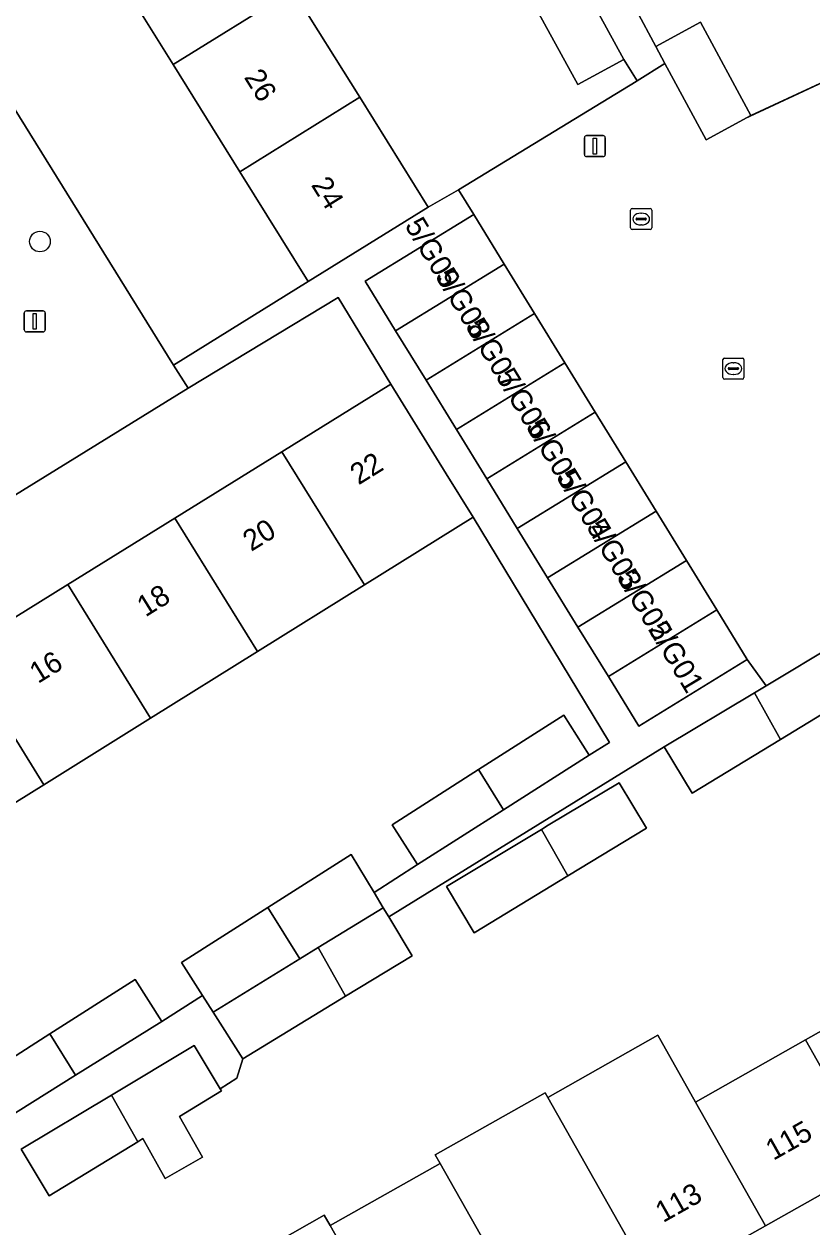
# Model space of a CAD drawing. Extents: x 160030 to 160839, y 385325 to 386450.
# Drawn here: x 160369.6 to 160407, y 386074.8 to 386132 of the extents above; entities that cross this region are included whole.
import ezdxf

# ---------------------------------------------------------------- set-up
doc = ezdxf.new("R2010")
doc.units = 0
for name, color, linetype in [('IMGEO_Boom', 7, 'Continuous'), ('IMGEO_Erf', 7, 'Continuous'), ('IMGEO_Kolk', 7, 'Continuous'), ('IMGEO_Lichtmast', 7, 'Continuous'), ('IMGEO_Muur', 7, 'Continuous'), ('IMGEO_Pand', 7, 'Continuous'), ('IMGEO_Pand_nummerreeks', 7, 'Continuous'), ('IMGEO_Rijbaan_lokaal_open', 7, 'Continuous'), ('IMGEO_Voetpad_open', 7, 'Continuous')]:
    doc.layers.add(name, color=color, linetype=linetype)

msp = doc.modelspace()

# ---------------------------------------------------------------- linework, layer by layer
at = {"layer": 'IMGEO_Boom'}
msp.add_circle((160370.344, 386121.669), 0.489, dxfattribs=at)
at = {"layer": 'IMGEO_Erf'}
for points in [[(160341.444, 386172.646), (160376.697, 386115.797), (160383.094, 386119.764), (160379.847, 386124.978), (160376.673, 386130.076), (160373.499, 386135.173)], [(160398.66, 386132.677), (160399.599, 386130.938), (160401.719, 386132.094), (160404.111, 386127.663), (160411.975, 386131.304), (160409.395, 386136.911)], [(160382.364, 386133.62), (160385.538, 386128.522), (160388.785, 386123.308), (160390.224, 386124.12), (160398.66, 386129.271), (160398.709, 386129.301), (160398.085, 386130.324), (160395.89, 386129.127), (160393.518, 386133.476)], [(160366.58, 386102.221), (160371.667, 386105.374), (160376.754, 386108.527), (160381.841, 386111.68), (160387.008, 386114.883), (160384.517, 386119.005), (160377.382, 386114.693), (160328.868, 386084.732)], [(160381.172, 386090.019), (160385.133, 386092.546), (160386.22, 386090.735), (160388.287, 386092.062), (160387.079, 386093.956), (160391.183, 386096.575), (160395.23, 386099.157), (160396.439, 386097.262), (160397.406, 386097.862), (160390.927, 386108.571), (160385.763, 386105.354), (160380.684, 386102.189), (160375.603, 386099.024), (160370.524, 386095.859), (160365.445, 386092.695)], [(160409.506, 386100.43), (160405.531, 386098.012), (160401.322, 386095.451), (160399.999, 386097.654), (160386.919, 386089.572), (160388.028, 386087.724), (160384.867, 386085.801), (160379.986, 386082.832), (160379.698, 386081.912), (160378.908, 386081.402), (160378.965, 386081.307), (160376.974, 386080.096), (160378.073, 386078.153), (160376.301, 386077.151), (160375.234, 386079.038), (160374.99, 386078.889), (160370.781, 386076.328), (160369.458, 386078.531)], [(160366.718, 386081.393), (160370.822, 386084.012), (160374.876, 386086.598), (160376.142, 386084.612), (160378.068, 386085.839), (160377.071, 386087.402), (160381.172, 386090.019)], [(160378.63, 386072.445), (160383.853, 386075.398), (160384.128, 386074.911), (160389.351, 386077.865), (160389.122, 386078.27), (160394.344, 386081.223), (160394.471, 386080.999), (160399.694, 386083.952), (160401.49, 386080.776), (160406.713, 386083.729), (160411.936, 386086.683)], [(160410.038, 386077.848), (160404.811, 386074.902), (160399.852, 386072.107)]]:
    msp.add_lwpolyline(points, dxfattribs=at)
msp.add_lwpolyline([(160390.974, 386088.818), (160389.651, 386091.021), (160394.168, 386093.731), (160394.495, 386093.927), (160397.866, 386095.949), (160399.158, 386093.797), (160395.417, 386091.521)], close=True, dxfattribs=at)
at = {"layer": 'IMGEO_Kolk'}
for p, q in [((160398.48, 386123.238), (160399.332, 386123.238)), ((160398.405, 386122.312), (160398.405, 386123.164)), ((160398.664, 386122.732), (160398.664, 386122.744)), ((160399.102, 386122.695), (160398.704, 386122.695)), ((160398.707, 386122.781), (160399.105, 386122.781)), ((160398.893, 386123.018), (160398.918, 386123.018)), ((160399.148, 386122.744), (160399.148, 386122.732)), ((160399.406, 386123.164), (160399.406, 386122.312)), ((160399.332, 386122.238), (160398.48, 386122.238)), ((160398.916, 386122.458), (160398.891, 386122.458)), ((160402.787, 386115.204), (160402.787, 386116.056)), ((160402.862, 386116.13), (160403.714, 386116.13)), ((160403.275, 386115.91), (160403.3, 386115.91)), ((160403.788, 386116.056), (160403.788, 386115.204)), ((160403.046, 386115.624), (160403.046, 386115.636)), ((160403.484, 386115.587), (160403.086, 386115.587)), ((160403.089, 386115.673), (160403.487, 386115.673)), ((160403.298, 386115.35), (160403.273, 386115.35)), ((160403.53, 386115.636), (160403.53, 386115.624)), ((160403.714, 386115.13), (160402.862, 386115.13))]:
    msp.add_line(p, q, dxfattribs=at)
for points in [[(160398.48, 386123.238), (160399.332, 386123.238)], [(160398.405, 386122.312), (160398.405, 386123.164)], [(160399.406, 386123.164), (160399.406, 386122.312)], [(160399.332, 386122.238), (160398.48, 386122.238)], [(160402.787, 386115.204), (160402.787, 386116.056)], [(160402.862, 386116.13), (160403.714, 386116.13)], [(160403.788, 386116.056), (160403.788, 386115.204)], [(160403.714, 386115.13), (160402.862, 386115.13)]]:
    msp.add_lwpolyline(points, dxfattribs=at)
for centre, radius, start, end in [((160398.482, 386123.162), 0.0765, 91.552, 178.448), ((160398.482, 386123.162), 0.0765, 91.552, 178.448), ((160399.33, 386123.162), 0.0765, 1.552, 88.448), ((160399.33, 386123.162), 0.0765, 1.552, 88.448), ((160398.704, 386122.741), 0.0403, 85.8775, 175.7526), ((160398.701, 386122.731), 0.0366, 178.938, 274.7102), ((160399.105, 386122.738), 0.043, 264.8664, 352.4533), ((160399.109, 386122.743), 0.0386, 1.7309, 96.639), ((160398.482, 386122.314), 0.0765, 181.552, 268.448), ((160398.482, 386122.314), 0.0765, 181.552, 268.448), ((160399.33, 386122.314), 0.0765, 271.552, 358.448), ((160399.33, 386122.314), 0.0765, 271.552, 358.448), ((160402.864, 386116.054), 0.0765, 91.552, 178.448), ((160402.864, 386116.054), 0.0765, 91.552, 178.448), ((160403.712, 386116.054), 0.0765, 1.552, 88.448), ((160403.712, 386116.054), 0.0765, 1.552, 88.448), ((160403.086, 386115.633), 0.0403, 85.8775, 175.7526), ((160403.083, 386115.623), 0.0366, 178.938, 274.7102), ((160403.487, 386115.63), 0.043, 264.8664, 352.4533), ((160403.491, 386115.635), 0.0386, 1.7309, 96.639), ((160402.864, 386115.206), 0.0765, 181.552, 268.448), ((160402.864, 386115.206), 0.0765, 181.552, 268.448), ((160403.712, 386115.206), 0.0765, 271.552, 358.448), ((160403.712, 386115.206), 0.0765, 271.552, 358.448)]:
    msp.add_arc(centre, radius, start, end, dxfattribs=at)
for centre, major_axis, ratio, start_param, end_param in [((160398.892, 386122.738), (-0.387, 0.002), 0.722429, 4.712389, 7.853982), ((160398.917, 386122.738), (-0.39, 0.002), 0.717154, 1.570796, 4.712389), ((160403.274, 386115.63), (-0.387, 0.002), 0.722429, 4.712389, 7.853982), ((160403.299, 386115.63), (-0.39, 0.002), 0.717154, 1.570796, 4.712389)]:
    msp.add_ellipse(centre, major_axis=major_axis, ratio=ratio, start_param=start_param, end_param=end_param, dxfattribs=at)
at = {"layer": 'IMGEO_Lichtmast'}
for p, q in [((160396.308, 386126.702), (160397.098, 386126.702)), ((160397.098, 386126.702), (160396.308, 386126.702)), ((160396.208, 386125.802), (160396.208, 386126.602)), ((160396.208, 386126.602), (160396.208, 386125.802)), ((160397.198, 386126.602), (160397.198, 386125.802)), ((160397.198, 386125.802), (160397.198, 386126.602)), ((160397.098, 386125.702), (160396.308, 386125.702)), ((160396.308, 386125.702), (160397.098, 386125.702)), ((160369.603, 386117.473), (160369.603, 386118.273)), ((160369.603, 386118.273), (160369.603, 386117.473)), ((160369.703, 386118.373), (160370.493, 386118.373)), ((160370.493, 386118.373), (160369.703, 386118.373)), ((160370.593, 386118.273), (160370.593, 386117.473)), ((160370.593, 386117.473), (160370.593, 386118.273)), ((160370.493, 386117.373), (160369.703, 386117.373)), ((160369.703, 386117.373), (160370.493, 386117.373))]:
    msp.add_line(p, q, dxfattribs=at)
for points in [[(160396.628, 386126.577), (160396.778, 386126.577), (160396.778, 386125.827), (160396.628, 386125.827), (160396.628, 386126.577)], [(160370.023, 386118.248), (160370.173, 386118.248), (160370.173, 386117.498), (160370.023, 386117.498), (160370.023, 386118.248)]]:
    msp.add_lwpolyline(points, dxfattribs=at)
for centre, start, end in [((160396.308, 386126.602), 90, 180), ((160396.308, 386126.602), 90, 180), ((160397.098, 386126.602), 0, 90), ((160397.098, 386126.602), 360, 90), ((160396.308, 386125.802), 180, 270), ((160396.308, 386125.802), 180, 270), ((160397.098, 386125.802), 270, 0), ((160397.098, 386125.802), 270, 0), ((160369.703, 386118.273), 90, 180), ((160369.703, 386118.273), 90, 180), ((160370.493, 386118.273), 0, 90), ((160370.493, 386118.273), 360, 90), ((160369.703, 386117.473), 180, 270), ((160369.703, 386117.473), 180, 270), ((160370.493, 386117.473), 270, 0), ((160370.493, 386117.473), 270, 0)]:
    msp.add_arc(centre, 0.1, start, end, dxfattribs=at)
at = {"layer": 'IMGEO_Muur'}
for points in [[(160403.852, 386127.522), (160411.975, 386131.304)], [(160398.66, 386129.271), (160390.224, 386124.12), (160390.952, 386122.947)]]:
    msp.add_lwpolyline(points, dxfattribs=at)
at = {"layer": 'IMGEO_Pand'}
for points in [[(160373.499, 386135.173), (160376.673, 386130.076), (160382.364, 386133.62), (160379.19, 386138.717)], [(160393.575, 386133.511), (160393.518, 386133.476), (160395.89, 386129.127), (160398.085, 386130.324), (160395.714, 386134.67)], [(160385.538, 386128.522), (160382.364, 386133.62), (160376.673, 386130.076), (160379.847, 386124.978)], [(160399.599, 386130.938), (160400.036, 386130.129), (160401.99, 386126.507), (160404.111, 386127.663), (160401.719, 386132.094)], [(160379.847, 386124.978), (160383.094, 386119.764), (160388.785, 386123.308), (160385.538, 386128.522)], [(160387.241, 386117.429), (160392.396, 386120.599), (160390.952, 386122.947), (160385.797, 386119.778)], [(160387.241, 386117.429), (160388.685, 386115.081), (160393.84, 386118.251), (160392.396, 386120.599)], [(160388.685, 386115.081), (160390.128, 386112.733), (160395.283, 386115.903), (160393.84, 386118.251)], [(160396.727, 386113.555), (160395.283, 386115.903), (160390.128, 386112.733), (160391.572, 386110.385)], [(160385.763, 386105.354), (160390.927, 386108.571), (160389.645, 386110.635), (160387.008, 386114.883), (160381.841, 386111.68)], [(160391.572, 386110.385), (160393.016, 386108.037), (160398.171, 386111.206), (160396.727, 386113.555)], [(160380.684, 386102.189), (160385.763, 386105.354), (160381.841, 386111.68), (160376.754, 386108.527)], [(160399.615, 386108.858), (160398.171, 386111.206), (160393.016, 386108.037), (160394.46, 386105.689)], [(160376.754, 386108.527), (160371.667, 386105.374), (160375.603, 386099.024), (160380.684, 386102.189)], [(160394.46, 386105.689), (160395.903, 386103.341), (160401.058, 386106.51), (160399.615, 386108.858)], [(160402.502, 386104.162), (160401.058, 386106.51), (160395.903, 386103.341), (160397.347, 386100.992)], [(160370.524, 386095.859), (160375.603, 386099.024), (160371.667, 386105.374), (160366.58, 386102.221)], [(160402.502, 386104.162), (160397.347, 386100.992), (160398.791, 386098.644), (160403.946, 386101.814)], [(160366.58, 386102.221), (160361.494, 386099.068), (160365.445, 386092.695), (160370.524, 386095.859)], [(160405.531, 386098.012), (160409.506, 386100.43), (160408.214, 386102.582), (160404.843, 386100.56), (160404.281, 386100.223)], [(160404.281, 386100.223), (160399.999, 386097.654), (160401.322, 386095.451), (160405.531, 386098.012)], [(160396.439, 386097.262), (160395.23, 386099.157), (160391.183, 386096.575), (160392.367, 386094.664)], [(160392.367, 386094.664), (160391.183, 386096.575), (160387.079, 386093.956), (160388.287, 386092.062)], [(160395.417, 386091.521), (160399.158, 386093.797), (160397.866, 386095.949), (160394.495, 386093.927), (160394.168, 386093.731)], [(160394.168, 386093.731), (160389.651, 386091.021), (160390.974, 386088.818), (160395.417, 386091.521)], [(160386.22, 386090.735), (160385.133, 386092.546), (160381.172, 386090.019), (160382.684, 386087.579), (160383.559, 386088.116), (160386.654, 386090.013)], [(160381.172, 386090.019), (160377.071, 386087.402), (160378.068, 386085.839), (160378.567, 386085.056), (160382.684, 386087.579)], [(160386.919, 386089.572), (160386.654, 386090.013), (160383.559, 386088.116), (160384.867, 386085.801), (160388.028, 386087.724)], [(160384.867, 386085.801), (160383.559, 386088.116), (160382.684, 386087.579), (160378.567, 386085.056), (160379.986, 386082.832)], [(160410.038, 386077.848), (160415.265, 386080.795), (160411.936, 386086.683), (160406.713, 386083.729)], [(160376.142, 386084.612), (160374.876, 386086.598), (160370.822, 386084.012), (160372.035, 386082.054)], [(160372.035, 386082.054), (160370.822, 386084.012), (160366.718, 386081.393), (160367.929, 386079.496)], [(160401.49, 386080.776), (160399.694, 386083.952), (160394.471, 386080.999), (160399.584, 386071.956), (160399.852, 386072.107), (160404.811, 386074.902)], [(160378.908, 386081.402), (160377.673, 386083.459), (160373.74, 386081.1), (160374.99, 386078.889), (160375.234, 386079.038), (160376.301, 386077.151), (160378.073, 386078.153), (160376.974, 386080.096), (160378.965, 386081.307)], [(160404.811, 386074.902), (160410.038, 386077.848), (160406.713, 386083.729), (160401.49, 386080.776)], [(160373.74, 386081.1), (160369.458, 386078.531), (160370.781, 386076.328), (160374.99, 386078.889)], [(160394.471, 386080.999), (160394.344, 386081.223), (160389.122, 386078.27), (160389.351, 386077.865), (160391.045, 386074.87), (160394.362, 386069.004), (160399.584, 386071.956)], [(160391.045, 386074.87), (160389.351, 386077.865), (160384.128, 386074.911), (160385.822, 386071.916), (160389.138, 386066.052), (160394.362, 386069.004)], [(160385.822, 386071.916), (160384.128, 386074.911), (160383.853, 386075.398), (160378.63, 386072.445), (160378.876, 386072.01), (160380.599, 386068.963), (160383.914, 386063.1), (160389.138, 386066.052)]]:
    msp.add_lwpolyline(points, close=True, dxfattribs=at)
at = {"layer": 'IMGEO_Rijbaan_lokaal_open'}
msp.add_lwpolyline([(160411.975, 386131.304), (160404.111, 386127.663), (160401.99, 386126.507), (160400.036, 386130.129), (160398.709, 386129.301), (160398.66, 386129.271), (160390.224, 386124.12), (160390.952, 386122.947), (160392.396, 386120.599), (160393.84, 386118.251), (160395.283, 386115.903), (160396.727, 386113.555), (160398.171, 386111.206), (160399.615, 386108.858), (160401.058, 386106.51), (160402.502, 386104.162), (160403.946, 386101.814), (160404.843, 386100.56), (160408.214, 386102.582)], dxfattribs=at)
at = {"layer": 'IMGEO_Voetpad_open'}
for points in [[(160325.931, 386085.044), (160328.868, 386084.732), (160377.382, 386114.693), (160376.697, 386115.797), (160341.444, 386172.646)], [(160395.714, 386134.67), (160398.085, 386130.324), (160398.709, 386129.301), (160400.036, 386130.129), (160399.599, 386130.938), (160398.66, 386132.677)], [(160369.458, 386078.531), (160373.74, 386081.1), (160377.673, 386083.459), (160378.908, 386081.402), (160379.698, 386081.912), (160379.986, 386082.832), (160378.567, 386085.056), (160378.068, 386085.839), (160376.142, 386084.612), (160372.035, 386082.054), (160367.929, 386079.496)]]:
    msp.add_lwpolyline(points, dxfattribs=at)
msp.add_lwpolyline([(160387.241, 386117.429), (160385.797, 386119.778), (160390.952, 386122.947), (160390.224, 386124.12), (160388.785, 386123.308), (160383.094, 386119.764), (160376.697, 386115.797), (160377.382, 386114.693), (160384.517, 386119.005), (160387.008, 386114.883), (160389.645, 386110.635), (160390.927, 386108.571), (160397.406, 386097.862), (160396.439, 386097.262), (160392.367, 386094.664), (160388.287, 386092.062), (160386.22, 386090.735), (160386.654, 386090.013), (160386.919, 386089.572), (160399.999, 386097.654), (160404.281, 386100.223), (160404.843, 386100.56), (160403.946, 386101.814), (160398.791, 386098.644), (160397.347, 386100.992), (160395.903, 386103.341), (160394.46, 386105.689), (160393.016, 386108.037), (160391.572, 386110.385), (160390.128, 386112.733), (160388.685, 386115.081)], close=True, dxfattribs=at)

# ---------------------------------------------------------------- texts
at = {"layer": 'IMGEO_Pand_nummerreeks'}
for s, rotation, p in [('26', 301.9103, (160380.014, 386129.477)), ('24', 301.9103, (160383.202, 386124.357)), ('5/G09', 301.074, (160387.649, 386122.432)), ('5/G08', 301.074, (160389.09, 386120.041)), ('5/G07', 301.074, (160390.526, 386117.658)), ('5/G06', 301.074, (160391.963, 386115.273)), ('5/G05', 301.074, (160393.401, 386112.888)), ('22', 31.7927, (160385.48, 386110.077)), ('5/G04', 301.074, (160394.838, 386110.502)), ('20', 31.7927, (160380.382, 386106.917)), ('5/G03', 301.074, (160396.276, 386108.117)), ('5/G02', 301.074, (160397.71, 386105.737)), ('18', 31.7927, (160375.357, 386103.802)), ('5/G01', 301.074, (160399.207, 386103.251)), ('16', 31.7927, (160370.252, 386100.638)), ('115', 29.4444, (160405.184, 386077.979)), ('113', 29.4443, (160399.947, 386075.023))]:
    msp.add_text(s, height=1, rotation=rotation, dxfattribs=at).set_placement(p)

doc.saveas('drawing.dxf')
